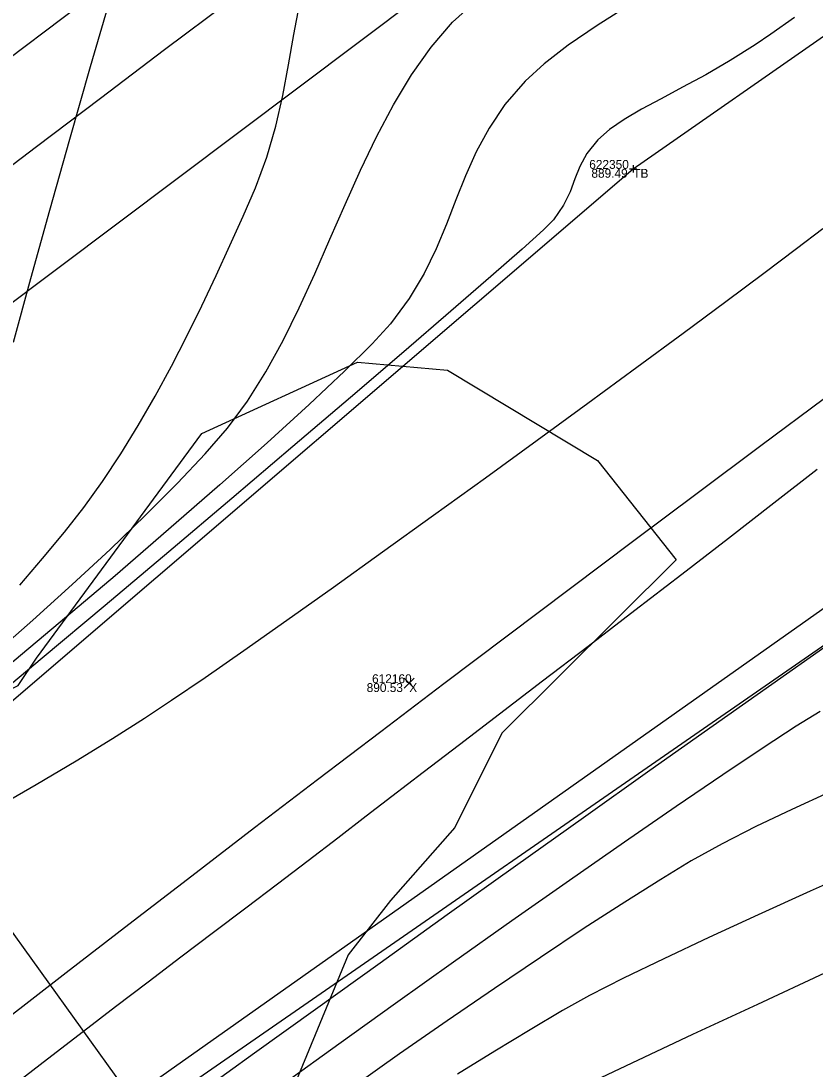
# Model space of a CAD drawing. Extents: x 1957117 to 1971063, y 701601 to 715861.
# Drawn here: x 1964970.03 to 1965001.33, y 708726.43 to 708767.74 of the extents above; entities that cross this region are included whole.
import ezdxf

# ---------------------------------------------------------------- set-up
doc = ezdxf.new("R2010")
doc.units = 0
for name, color, linetype in [('AP_X_Lights', 7, 'Continuous'), ('DT_X_Break_Line', 7, 'Continuous'), ('DT_X_Contour_Major', 7, 'Continuous'), ('DT_X_Contour_Minor', 7, 'Continuous'), ('GE_P_CL_50', 7, 'Continuous'), ('GE_X_CL_20', 7, 'Continuous'), ('PV_P_Drive', 7, 'Continuous'), ('PV_P_Shoulder', 7, 'Continuous'), ('RS_Raster1', 7, 'Continuous'), ('RW_X_Esmt_RR', 7, 'Continuous'), ('RW_X_Fee_RW', 7, 'Continuous'), ('SC_Scratch1', 7, 'Continuous'), ('SC_Shading5', 7, 'Continuous'), ('VG_X_Tree_Line_Rt', 7, 'Continuous')]:
    doc.layers.add(name, color=color, linetype=linetype)

msp = doc.modelspace()

# ---------------------------------------------------------------- linework, layer by layer
at = {"layer": 'AP_X_Lights'}
for p, q in [((1964985.14, 708741.448), (1964985.528, 708741.838)), ((1964985.14, 708741.838), (1964985.528, 708741.448))]:
    msp.add_line(p, q, dxfattribs=at)
at = {"layer": 'DT_X_Break_Line'}
for points in [[(1965027.084, 708795.395), (1964985.769, 708768.725), (1964951.036, 708742.62), (1964905.566, 708706.423), (1964871.901, 708678.374), (1964831.983, 708645.313), (1964782.922, 708598.307), (1964751.996, 708567.82), (1964719.389, 708526.502), (1964685.037, 708487.314), (1964653.423, 708447.943), (1964627.715, 708415.247), (1964594.051, 708377.643), (1964565.802, 708337.308), (1964534.904, 708296.781), (1964506.85, 708256.405), (1964478.704, 708214.875), (1964453.755, 708170.775)], [(1964459.419, 708166.066), (1964484.47, 708210.071), (1964517.163, 708248.532), (1964551.272, 708286.883), (1964576.637, 708328.512), (1964605.613, 708370.101), (1964635.976, 708409.606), (1964662.807, 708439.954), (1964694.29, 708479.765), (1964724.075, 708520.081), (1964753.89, 708554.285), (1964794.454, 708592.201), (1964843.924, 708634.62), (1964878.394, 708661.199), (1964893.281, 708673.503), (1964913.837, 708697.422), (1964957.262, 708730.313), (1964994.166, 708761.913), (1965030.611, 708787.347)], [(1965041.837, 708774.578), (1965010.271, 708750.665), (1964969.626, 708721.958), (1964924.341, 708685.464), (1964900.18, 708665.667), (1964887.175, 708651.723), (1964860.054, 708620.024), (1964813.093, 708578.67), (1964771.951, 708542.904), (1964742.265, 708507.977), (1964705.969, 708472.325), (1964672.96, 708431.648), (1964649.579, 708399.778), (1964617.533, 708362.045), (1964589.28, 708321.646), (1964558.497, 708282.029), (1964530.137, 708238.87), (1964501.633, 708199.836), (1964472.058, 708159.676)]]:
    msp.add_lwpolyline(points, dxfattribs=at)
at = {"layer": 'DT_X_Contour_Major'}
for points in [[(1964969.728, 708755.083), (1964970.418, 708757.592), (1964971.163, 708760.282), (1964971.95, 708763.087), (1964972.765, 708765.941), (1964973.595, 708768.779)], [(1964969.728, 708755.083), (1964970.418, 708757.592), (1964971.163, 708760.282), (1964971.95, 708763.087), (1964972.765, 708765.941), (1964973.595, 708768.779)], [(1965001.639, 708759.551), (1965000.6, 708758.758), (1964999.313, 708757.789), (1964997.812, 708756.669), (1964996.133, 708755.424), (1964994.311, 708754.082), (1964992.38, 708752.666), (1964990.377, 708751.204), (1964988.337, 708749.722), (1964986.295, 708748.245), (1964984.285, 708746.799), (1964982.344, 708745.411), (1964980.506, 708744.107), (1964978.808, 708742.912), (1964977.283, 708741.853), (1964975.968, 708740.956), (1964974.897, 708740.246), (1964973.639, 708739.45), (1964972.199, 708738.574), (1964970.624, 708737.64), (1964968.96, 708736.671)], [(1965001.639, 708759.551), (1965000.6, 708758.758), (1964999.313, 708757.789), (1964997.812, 708756.669), (1964996.133, 708755.424), (1964994.311, 708754.082), (1964992.38, 708752.666), (1964990.377, 708751.204), (1964988.337, 708749.722), (1964986.295, 708748.245), (1964984.285, 708746.799), (1964982.344, 708745.411), (1964980.506, 708744.107), (1964978.808, 708742.912), (1964977.283, 708741.853), (1964975.968, 708740.956), (1964974.897, 708740.246), (1964973.639, 708739.45), (1964972.199, 708738.574), (1964970.624, 708737.64), (1964968.96, 708736.671)], [(1964970.04, 708726.037), (1964971.245, 708726.973), (1964972.487, 708727.929), (1964973.755, 708728.898), (1964975.039, 708729.874), (1964976.329, 708730.852), (1964977.615, 708731.825), (1964978.888, 708732.787), (1964980.137, 708733.734), (1964981.353, 708734.657), (1964982.525, 708735.552), (1964983.643, 708736.413), (1964984.652, 708737.19), (1964985.886, 708738.135), (1964987.311, 708739.225), (1964988.892, 708740.433), (1964990.594, 708741.734), (1964992.383, 708743.103), (1964994.224, 708744.514), (1964996.082, 708745.942), (1964997.923, 708747.361), (1964999.711, 708748.747), (1965001.414, 708750.074)], [(1964970.04, 708726.037), (1964971.245, 708726.973), (1964972.487, 708727.929), (1964973.755, 708728.898), (1964975.039, 708729.874), (1964976.329, 708730.852), (1964977.615, 708731.825), (1964978.888, 708732.787), (1964980.137, 708733.734), (1964981.353, 708734.657), (1964982.525, 708735.552), (1964983.643, 708736.413), (1964984.652, 708737.19), (1964985.886, 708738.135), (1964987.311, 708739.225), (1964988.892, 708740.433), (1964990.594, 708741.734), (1964992.383, 708743.103), (1964994.224, 708744.514), (1964996.082, 708745.942), (1964997.923, 708747.361), (1964999.711, 708748.747), (1965001.414, 708750.074)], [(1965001.707, 708730.21), (1964999.06, 708728.982), (1964996.507, 708727.794), (1964994.105, 708726.67), (1964991.909, 708725.633)], [(1965001.707, 708730.21), (1964999.06, 708728.982), (1964996.507, 708727.794), (1964994.105, 708726.67), (1964991.909, 708725.633)]]:
    msp.add_lwpolyline(points, dxfattribs=at)
at = {"layer": 'DT_X_Contour_Minor'}
for points in [[(1964968.913, 708742.752), (1964970.495, 708744.128), (1964972.051, 708745.527), (1964973.545, 708746.916), (1964974.94, 708748.262), (1964976.2, 708749.529), (1964977.289, 708750.685), (1964978.169, 708751.696), (1964978.957, 708752.751), (1964979.684, 708753.907), (1964980.36, 708755.143), (1964980.998, 708756.441), (1964981.611, 708757.782), (1964982.21, 708759.145), (1964982.808, 708760.512), (1964983.416, 708761.862), (1964984.047, 708763.177), (1964984.713, 708764.438), (1964985.425, 708765.623), (1964986.197, 708766.715), (1964987.04, 708767.694), (1964987.915, 708768.48)], [(1964968.913, 708742.752), (1964970.495, 708744.128), (1964972.051, 708745.527), (1964973.545, 708746.916), (1964974.94, 708748.262), (1964976.2, 708749.529), (1964977.289, 708750.685), (1964978.169, 708751.696), (1964978.957, 708752.751), (1964979.684, 708753.907), (1964980.36, 708755.143), (1964980.998, 708756.441), (1964981.611, 708757.782), (1964982.21, 708759.145), (1964982.808, 708760.512), (1964983.416, 708761.862), (1964984.047, 708763.177), (1964984.713, 708764.438), (1964985.425, 708765.623), (1964986.197, 708766.715), (1964987.04, 708767.694), (1964987.915, 708768.48)], [(1964994.025, 708768.374), (1964992.74, 708767.565), (1964991.605, 708766.79), (1964990.649, 708766.057), (1964989.902, 708765.372), (1964989.109, 708764.449), (1964988.479, 708763.519), (1964987.972, 708762.583), (1964987.55, 708761.64), (1964987.173, 708760.69), (1964986.802, 708759.731), (1964986.398, 708758.763), (1964985.921, 708757.785), (1964985.333, 708756.798), (1964984.594, 708755.799), (1964983.875, 708755.013), (1964982.789, 708753.939), (1964981.389, 708752.625), (1964979.731, 708751.115), (1964977.866, 708749.456), (1964975.85, 708747.693), (1964973.737, 708745.873), (1964971.579, 708744.042), (1964969.431, 708742.246)], [(1964994.025, 708768.374), (1964992.74, 708767.565), (1964991.605, 708766.79), (1964990.649, 708766.057), (1964989.902, 708765.372), (1964989.109, 708764.449), (1964988.479, 708763.519), (1964987.972, 708762.583), (1964987.55, 708761.64), (1964987.173, 708760.69), (1964986.802, 708759.731), (1964986.398, 708758.763), (1964985.921, 708757.785), (1964985.333, 708756.798), (1964984.594, 708755.799), (1964983.875, 708755.013), (1964982.789, 708753.939), (1964981.389, 708752.625), (1964979.731, 708751.115), (1964977.866, 708749.456), (1964975.85, 708747.693), (1964973.737, 708745.873), (1964971.579, 708744.042), (1964969.431, 708742.246)], [(1964969.985, 708745.507), (1964970.882, 708746.555), (1964971.745, 708747.593), (1964972.508, 708748.565), (1964973.247, 708749.597), (1964973.961, 708750.679), (1964974.651, 708751.801), (1964975.317, 708752.956), (1964975.957, 708754.133), (1964976.573, 708755.324), (1964977.164, 708756.519), (1964977.729, 708757.71), (1964978.268, 708758.888), (1964978.783, 708760.043), (1964979.271, 708761.166), (1964979.727, 708762.376), (1964980.078, 708763.592), (1964980.353, 708764.808), (1964980.58, 708766.016), (1964980.787, 708767.209), (1964981.004, 708768.382)], [(1964969.985, 708745.507), (1964970.882, 708746.555), (1964971.745, 708747.593), (1964972.508, 708748.565), (1964973.247, 708749.597), (1964973.961, 708750.679), (1964974.651, 708751.801), (1964975.317, 708752.956), (1964975.957, 708754.133), (1964976.573, 708755.324), (1964977.164, 708756.519), (1964977.729, 708757.71), (1964978.268, 708758.888), (1964978.783, 708760.043), (1964979.271, 708761.166), (1964979.727, 708762.376), (1964980.078, 708763.592), (1964980.353, 708764.808), (1964980.58, 708766.016), (1964980.787, 708767.209), (1964981.004, 708768.382)], [(1965000.517, 708767.88), (1964999.589, 708767.224), (1964998.974, 708766.803), (1964997.98, 708766.178), (1964997.021, 708765.625), (1964996.111, 708765.129), (1964995.263, 708764.679), (1964994.491, 708764.259), (1964993.808, 708763.857), (1964993.228, 708763.458), (1964992.764, 708763.051), (1964992.332, 708762.515), (1964992.057, 708762.01), (1964991.864, 708761.514), (1964991.677, 708761.01), (1964991.42, 708760.479), (1964991.018, 708759.902), (1964990.621, 708759.512), (1964989.78, 708758.751), (1964988.547, 708757.666), (1964986.976, 708756.301), (1964985.117, 708754.7), (1964983.023, 708752.907), (1964980.747, 708750.967), (1964978.341, 708748.925), (1964975.857, 708746.824), (1964973.347, 708744.709), (1964970.864, 708742.626), (1964968.46, 708740.617)], [(1965000.517, 708767.88), (1964999.589, 708767.224), (1964998.974, 708766.803), (1964997.98, 708766.178), (1964997.021, 708765.625), (1964996.111, 708765.129), (1964995.263, 708764.679), (1964994.491, 708764.259), (1964993.808, 708763.857), (1964993.228, 708763.458), (1964992.764, 708763.051), (1964992.332, 708762.515), (1964992.057, 708762.01), (1964991.864, 708761.514), (1964991.677, 708761.01), (1964991.42, 708760.479), (1964991.018, 708759.902), (1964990.621, 708759.512), (1964989.78, 708758.751), (1964988.547, 708757.666), (1964986.976, 708756.301), (1964985.117, 708754.7), (1964983.023, 708752.907), (1964980.747, 708750.967), (1964978.341, 708748.925), (1964975.857, 708746.824), (1964973.347, 708744.709), (1964970.864, 708742.626), (1964968.46, 708740.617)], [(1964977.055, 708725.497), (1964979.24, 708727.075), (1964981.635, 708728.798), (1964984.184, 708730.626), (1964986.833, 708732.521), (1964989.526, 708734.442), (1964992.208, 708736.351), (1964994.823, 708738.207), (1964997.316, 708739.972), (1964999.631, 708741.605), (1965001.714, 708743.068)], [(1964977.055, 708725.497), (1964979.24, 708727.075), (1964981.635, 708728.798), (1964984.184, 708730.626), (1964986.833, 708732.521), (1964989.526, 708734.442), (1964992.208, 708736.351), (1964994.823, 708738.207), (1964997.316, 708739.972), (1964999.631, 708741.605), (1965001.714, 708743.068)], [(1965001.535, 708740.529), (1965000.586, 708739.943), (1964999.289, 708739.099), (1964997.695, 708738.032), (1964995.856, 708736.78), (1964993.823, 708735.379), (1964991.649, 708733.865), (1964989.383, 708732.275), (1964987.079, 708730.646), (1964984.787, 708729.014), (1964982.559, 708727.416), (1964980.447, 708725.887)], [(1965001.535, 708740.529), (1965000.586, 708739.943), (1964999.289, 708739.099), (1964997.695, 708738.032), (1964995.856, 708736.78), (1964993.823, 708735.379), (1964991.649, 708733.865), (1964989.383, 708732.275), (1964987.079, 708730.646), (1964984.787, 708729.014), (1964982.559, 708727.416), (1964980.447, 708725.887)], [(1965001.906, 708737.344), (1965000.417, 708736.668), (1964999, 708735.991), (1964997.673, 708735.314), (1964996.455, 708734.636), (1964995.253, 708733.909), (1964993.832, 708733.014), (1964992.237, 708731.98), (1964990.509, 708730.835), (1964988.691, 708729.61), (1964986.826, 708728.333), (1964984.956, 708727.033), (1964983.125, 708725.739)], [(1965001.906, 708737.344), (1965000.417, 708736.668), (1964999, 708735.991), (1964997.673, 708735.314), (1964996.455, 708734.636), (1964995.253, 708733.909), (1964993.832, 708733.014), (1964992.237, 708731.98), (1964990.509, 708730.835), (1964988.691, 708729.61), (1964986.826, 708728.333), (1964984.956, 708727.033), (1964983.125, 708725.739)], [(1965003.27, 708734.394), (1965001.142, 708733.439), (1964999.088, 708732.509), (1964997.149, 708731.618), (1964995.367, 708730.782), (1964993.783, 708730.014), (1964992.439, 708729.33), (1964991.376, 708728.743), (1964990.097, 708727.984), (1964988.706, 708727.14), (1964987.239, 708726.229)], [(1965003.27, 708734.394), (1965001.142, 708733.439), (1964999.088, 708732.509), (1964997.149, 708731.618), (1964995.367, 708730.782), (1964993.783, 708730.014), (1964992.439, 708729.33), (1964991.376, 708728.743), (1964990.097, 708727.984), (1964988.706, 708727.14), (1964987.239, 708726.229)]]:
    msp.add_lwpolyline(points, dxfattribs=at)
at = {"layer": 'GE_P_CL_50'}
msp.add_lwpolyline([(1964962.558, 708741.725), (1964979.001, 708718.857)], dxfattribs=at)
at = {"layer": 'GE_X_CL_20'}
msp.add_arc((1966139.697, 707219.062), 1909.859, 120.84471, 144.852303, dxfattribs=at)
at = {"layer": 'PV_P_Drive'}
for p, q in [((1964994.02, 708761.913), (1964994.312, 708761.913)), ((1964994.166, 708762.059), (1964994.166, 708761.767)), ((1964994.166, 708761.913), (1964994.166, 708761.913))]:
    msp.add_line(p, q, dxfattribs=at)
at = {"layer": 'RW_X_Esmt_RR'}
for centre, radius, start, end in [((1966120.586, 707244.515), 1904.605, 120.74585, 145.147416), ((1966139.697, 707219.062), 1879.859, 120.84471, 144.852303), ((1966139.697, 707219.062), 1939.859, 124.097571, 144.852303)]:
    msp.add_arc(centre, radius, start, end, dxfattribs=at)
at = {"layer": 'RW_X_Fee_RW'}
msp.add_lwpolyline([(1963881.046, 707276.431), (1964172.578, 707701.964), (1964668.324, 708419.582), (1964735.207, 708501.875), (1964966.496, 708718.802), (1965107.468, 708816.338), (1965585.552, 709094.216), (1966091.861, 709326.705), (1966247.281, 709386.816), (1966633.174, 709551.737), (1966943.202, 709670.565), (1967172.032, 709812.662), (1967935.697, 710373.174), (1968346.714, 710683.963), (1968484.345, 710796.182), (1968743.632, 711067.038), (1968903.937, 711275.819), (1969041.222, 711501.316), (1969638.166, 712572.015), (1970019.077, 713196.718)], dxfattribs=at)
at = {"layer": 'SC_Shading5'}
for points in [[(1963589.678, 706586.994), (1963626.625, 706689.548), (1963651.76, 706746.832), (1963668.09, 706778.596), (1963682.768, 706805.402), (1963734.424, 706911.594), (1963826.849, 707116.717), (1963877.258, 707215.645), (1963964.981, 707354.472), (1964070.526, 707509.355), (1964132.574, 707601.994), (1964163.9, 707642.169), (1964191.2, 707685.167), (1964278.98, 707807.131), (1964326.11, 707874.364), (1964396.427, 707968.962), (1964508.519, 708133.679), (1964655.588, 708336.552), (1964745.319, 708429.172), (1964840.327, 708522.317), (1964988.178, 708660.245), (1965089.796, 708739.041), (1965251.743, 708835.216), (1965415.807, 708922.048), (1965866.2, 709149.38), (1966173.543, 709294.131), (1966283.627, 709338.196), (1966534.003, 709419.214), (1966689.084, 709471.266), (1967008.468, 709641.817), (1967166.677, 709750.124), (1967422.113, 709931.083), (1967818.707, 710198.831), (1968187.021, 710459.852), (1968360.589, 710592.493), (1968496.543, 710707.847), (1968606.427, 710809.378), (1968733.391, 710937.091), (1968807.28, 711025.4), (1968843.008, 711077.094), (1968863.233, 711106.099), (1968909.747, 711171.311), (1968974.133, 711279.559), (1969130.932, 711546.915), (1969247.433, 711744.686), (1969402.714, 712016.424), (1969505.287, 712191.789), (1969666.311, 712460.805), (1969771.586, 712639.896), (1969880.058, 712820.917), (1969964.994, 712955.706), (1969990.005, 713000.084), (1970030.065, 713068.479)], [(1963609.915, 706579.703), (1963646.615, 706681.572), (1963671.193, 706737.585), (1963687.092, 706768.511), (1963701.884, 706795.526), (1963753.906, 706902.469), (1963846.249, 707107.41), (1963895.973, 707204.994), (1963982.966, 707342.667), (1964088.35, 707497.312), (1964150.015, 707589.379), (1964181.502, 707629.761), (1964209.024, 707673.109), (1964296.517, 707794.674), (1964343.552, 707861.772), (1964413.958, 707956.489), (1964526.123, 708121.313), (1964672.104, 708322.686), (1964760.576, 708414.006), (1964855.195, 708506.77), (1965002.134, 708643.847), (1965101.925, 708721.226), (1965262.272, 708816.451), (1965425.685, 708902.939), (1965875.63, 709130.044), (1966182.13, 709274.398), (1966290.944, 709317.954), (1966540.737, 709398.785), (1966697.632, 709451.445), (1967019.644, 709623.399), (1967178.971, 709732.471), (1967434.35, 709913.39), (1967830.945, 710181.14), (1968199.774, 710442.525), (1968374.086, 710575.735), (1968510.806, 710691.739), (1968621.36, 710793.889), (1968749.296, 710922.58), (1968824.413, 711012.355), (1968860.678, 711064.827), (1968880.812, 711093.701), (1968927.778, 711159.547), (1968992.655, 711268.62), (1969149.476, 711536.015), (1969266.039, 711733.891), (1969421.336, 712005.657), (1969523.8, 712180.835), (1969684.812, 712449.831), (1969790.084, 712628.917), (1969898.385, 712809.653), (1969983.474, 712944.685), (1970008.657, 712989.367), (1970048.626, 713057.607)]]:
    msp.add_spline(points, degree=3, dxfattribs=at)
at = {"layer": 'VG_X_Tree_Line_Rt'}
msp.add_lwpolyline([(1964971.816, 708725.174), (1964967.423, 708726.445), (1964962.176, 708732.524), (1964961.416, 708736.117), (1964962.15, 708737.636), (1964969.913, 708741.546), (1964970.642, 708742.633), (1964977.16, 708751.477), (1964983.291, 708754.295), (1964986.841, 708753.98), (1964992.751, 708750.419), (1964995.853, 708746.504), (1964988.987, 708739.668), (1964988.987, 708739.668), (1964987.134, 708735.952), (1964984.595, 708733.075), (1964982.932, 708730.938), (1964980.595, 708725.297)], dxfattribs=at)

# ---------------------------------------------------------------- texts
at = {"layer": 'PV_P_Shoulder'}
for s, p in [('889.49', (1964992.515, 708761.563)), ('890.53', (1964983.656, 708741.293))]:
    msp.add_text(s, height=0.35, dxfattribs=at).set_placement(p)
at = {"layer": 'RS_Raster1'}
for s, p in [('622350', (1964992.43, 708761.913)), ('612160', (1964983.868, 708741.643))]:
    msp.add_text(s, height=0.35, dxfattribs=at).set_placement(p)
at = {"layer": 'SC_Scratch1'}
for s, p in [('TB', (1964994.166, 708761.563)), ('X', (1964985.334, 708741.293))]:
    msp.add_text(s, height=0.35, dxfattribs=at).set_placement(p)

doc.saveas('drawing.dxf')
